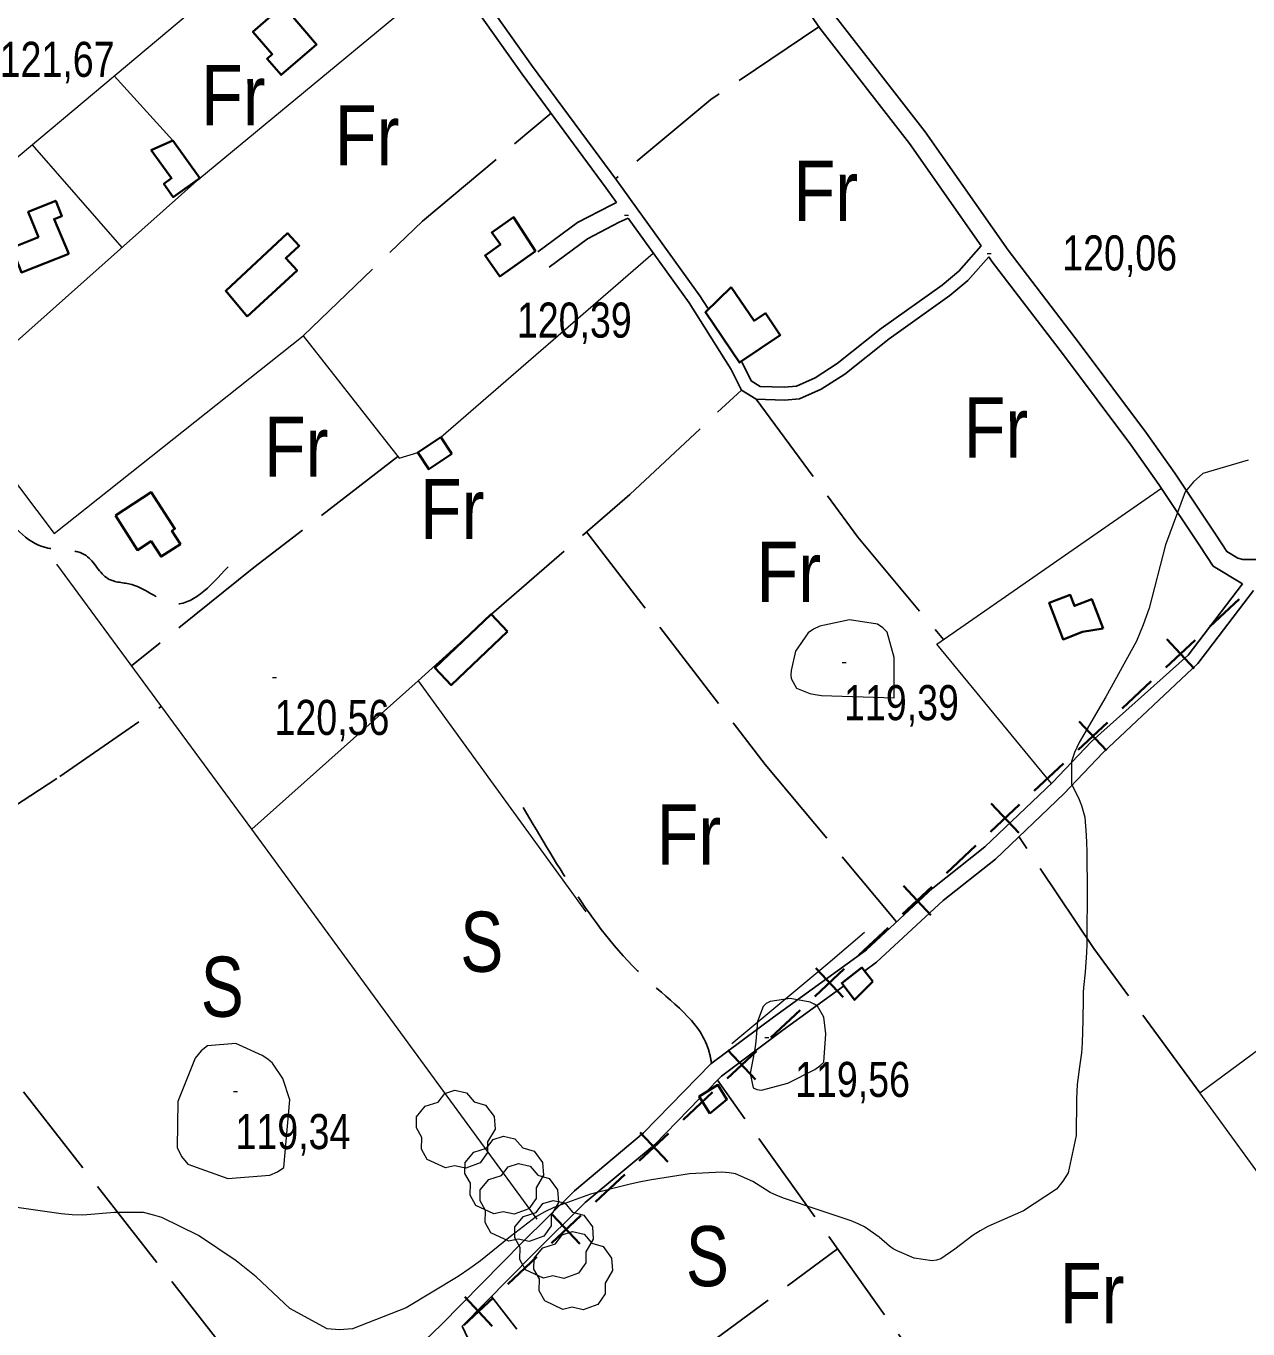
# Model space of a CAD drawing. Extents: x 483855 to 488461, y 4388206 to 4391419.
# Drawn here: x 485786.6 to 486091.3, y 4389100 to 4389425 of the extents above; entities that cross this region are included whole.
import ezdxf
from ezdxf.enums import TextEntityAlignment as Align

# ---------------------------------------------------------------- set-up
doc = ezdxf.new("R2010")
doc.units = 0
doc.header["$LTSCALE"] = 4
doc.linetypes.add('LONG_DASHED', pattern=[7.5, 6, -1.5])
for name, color, linetype, lineweight in [('25', 7, 'LONG_DASHED', 25), ('29', 7, 'Continuous', 13), ('34', 7, 'Continuous', 35), ('38', 7, 'Continuous', 25), ('47', 7, 'Continuous', 35), ('51', 7, 'Continuous', 13), ('7', 7, 'Continuous', 13), ('9', 7, 'Continuous', 13)]:
    doc.layers.add(name, color=color, linetype=linetype, lineweight=lineweight)
doc.layers.add('31', color=7, linetype='Continuous')

msp = doc.modelspace()

# ---------------------------------------------------------------- linework, layer by layer
at = {"layer": '25'}
for p, q in [((485884.34, 4389261.73), (485899.22, 4389275.22)), ((486070.35, 4389005.9), (485958.96, 4389162.09)), ((485928.27, 4389075.11), (485988.94, 4389120.06))]:
    msp.add_line(p, q, dxfattribs=at)
for points in [[(485984.29, 4389424.86), (485957.31, 4389406.71), (485933.53, 4389386.95)], [(485855.69, 4389347.8), (485885.42, 4389376.36), (485917.49, 4389403.29)], [(485902.64, 4389278.36), (485937.15, 4389308.18), (485964.94, 4389334.25)], [(485968.64, 4389331.97), (485994.02, 4389297.54), (486015.33, 4389271.99)], [(485879.27, 4389317.66), (485843.41, 4389289.95), (485812.89, 4389265.48)], [(485926.36, 4389298.86), (485970.86, 4389240.87), (486003.63, 4389201.56)], [(485774.13, 4389224.27), (485795.03, 4389237.81), (485820.33, 4389255.37)], [(486079.24, 4389158.91), (486052.85, 4389194.95), (486034.15, 4389222.85)], [(485856.15, 4389069.35), (485757.07, 4389196.11), (485752.69, 4389198.52)], [(485979.85, 4389003.22), (485982.56, 4389005.18), (485902.63, 4389108.11)]]:
    msp.add_lwpolyline(points, dxfattribs=at)
at = {"layer": '29'}
for points in [[(485891.15, 4389140.19), (485886.61, 4389142.31), (485885.2, 4389144.85), (485885.3, 4389147.83), (485883.93, 4389150.24), (485883.97, 4389152.99), (485886.13, 4389155.59), (485889.32, 4389156.59), (485890.97, 4389158.78), (485893.54, 4389159.61), (485896.4, 4389158.96), (485898.35, 4389156.69), (485901.16, 4389155.87), (485903.29, 4389153.02), (485903.53, 4389149.89), (485901.65, 4389146.74), (485901.65, 4389144.06), (485899.83, 4389141.45), (485896.21, 4389140.11), (485893.44, 4389140.74)], [(485903.24, 4389128.73), (485898.7, 4389130.85), (485897.29, 4389133.39), (485897.39, 4389136.37), (485896.02, 4389138.78), (485896.06, 4389141.53), (485898.22, 4389144.13), (485901.41, 4389145.13), (485903.06, 4389147.32), (485905.63, 4389148.15), (485908.49, 4389147.5), (485910.44, 4389145.23), (485913.25, 4389144.41), (485915.38, 4389141.56), (485915.62, 4389138.43), (485913.74, 4389135.28), (485913.74, 4389132.6), (485911.92, 4389129.99), (485908.3, 4389128.65), (485905.53, 4389129.28)], [(485907, 4389121.91), (485902.46, 4389124.03), (485901.05, 4389126.57), (485901.15, 4389129.55), (485899.78, 4389131.96), (485899.82, 4389134.71), (485901.98, 4389137.31), (485905.17, 4389138.31), (485906.82, 4389140.5), (485909.39, 4389141.33), (485912.25, 4389140.68), (485914.2, 4389138.41), (485917.01, 4389137.59), (485919.14, 4389134.74), (485919.38, 4389131.61), (485917.5, 4389128.46), (485917.5, 4389125.78), (485915.68, 4389123.17), (485912.06, 4389121.83), (485909.29, 4389122.46)], [(485915.65, 4389112.7), (485911.11, 4389114.82), (485909.7, 4389117.36), (485909.8, 4389120.34), (485908.43, 4389122.75), (485908.47, 4389125.5), (485910.63, 4389128.1), (485913.82, 4389129.1), (485915.47, 4389131.29), (485918.04, 4389132.12), (485920.9, 4389131.47), (485922.85, 4389129.2), (485925.66, 4389128.38), (485927.79, 4389125.53), (485928.03, 4389122.4), (485926.15, 4389119.25), (485926.15, 4389116.57), (485924.33, 4389113.96), (485920.71, 4389112.62), (485917.94, 4389113.25)], [(485920.46, 4389104.9), (485915.92, 4389107.02), (485914.51, 4389109.56), (485914.61, 4389112.54), (485913.24, 4389114.95), (485913.28, 4389117.7), (485915.44, 4389120.3), (485918.63, 4389121.3), (485920.28, 4389123.49), (485922.85, 4389124.32), (485925.71, 4389123.67), (485927.66, 4389121.4), (485930.47, 4389120.58), (485932.6, 4389117.73), (485932.84, 4389114.6), (485930.96, 4389111.45), (485930.96, 4389108.77), (485929.14, 4389106.16), (485925.52, 4389104.82), (485922.75, 4389105.45)]]:
    msp.add_lwpolyline(points, close=True, dxfattribs=at)
at = {"layer": '34'}
for p, q in [((486081.74, 4389275.28), (486089.04, 4389282.12)), ((486070.8, 4389265.02), (486078.09, 4389271.86)), ((486071.03, 4389272.09), (486077.86, 4389264.79)), ((486059.86, 4389254.77), (486067.16, 4389261.61)), ((486048.91, 4389244.52), (486056.21, 4389251.35)), ((486049.14, 4389251.58), (486055.98, 4389244.29)), ((486037.98, 4389234.27), (486045.27, 4389241.1)), ((486027.03, 4389224.01), (486034.33, 4389230.85)), ((486027.26, 4389231.08), (486034.1, 4389223.78)), ((486016.09, 4389213.76), (486023.39, 4389220.6)), ((486005.15, 4389203.5), (486012.45, 4389210.34)), ((486005.38, 4389210.57), (486012.22, 4389203.27)), ((485994.21, 4389193.25), (486001.51, 4389200.09)), ((485983.5, 4389190.06), (485990.33, 4389182.77)), ((485983.27, 4389182.99), (485990.56, 4389189.83)), ((485972.33, 4389172.74), (485979.62, 4389179.58)), ((485961.38, 4389162.49), (485968.68, 4389169.33)), ((485961.61, 4389169.55), (485968.45, 4389162.26)), ((485950.45, 4389152.24), (485957.74, 4389159.08)), ((485939.5, 4389141.98), (485946.8, 4389148.82)), ((485939.73, 4389149.05), (485946.57, 4389141.75)), ((485928.56, 4389131.73), (485935.86, 4389138.57)), ((485917.62, 4389121.47), (485924.91, 4389128.31)), ((485917.85, 4389128.54), (485924.68, 4389121.24)), ((485906.68, 4389111.22), (485913.98, 4389118.06)), ((485895.73, 4389100.97), (485903.03, 4389107.8)), ((485895.96, 4389108.03), (485902.8, 4389100.74))]:
    msp.add_line(p, q, dxfattribs=at)
at = {"layer": '38'}
for points in [[(486024.74, 4389370.21), (486006.84, 4389395.76), (485984.51, 4389424.53), (485964.96, 4389452.78), (485943.23, 4389483.65), (485922.86, 4389510.77), (485905.26, 4389537.29), (485885.19, 4389563.97), (485862.03, 4389596.26), (485859.63, 4389598.36), (485853.93, 4389598.12), (485849.88, 4389595.94), (485834.22, 4389587.06), (485824.63, 4389581.2), (485806.56, 4389572.24), (485799.7, 4389568.49)], [(485799.7, 4389568.49), (485836.7, 4389519.95), (485862.8, 4389483.83), (485889.12, 4389448.53), (485912.89, 4389414.95), (485933.86, 4389386.49), (485954.6, 4389357.77), (485956.56, 4389354.67)], [(485883.62, 4389450.53), (485886.52, 4389446.63), (485910.28, 4389413.06), (485931.26, 4389384.59), (485933.85, 4389381)], [(485978.95, 4389441.1), (485988.43, 4389427.41), (486010.76, 4389398.65), (486031.45, 4389369.11), (486049.14, 4389345.94), (486065.95, 4389323.47), (486073.03, 4389313.47), (486083.3, 4389298.05), (486086, 4389293.94), (486088.76, 4389292.28), (486090.02, 4389291.99), (486093.4, 4389291.99), (486095.85, 4389292.17)], [(485914.23, 4389368.72), (485924.1, 4389376), (485932.45, 4389380.4), (485933.85, 4389381)], [(485917.02, 4389364.93), (485926.61, 4389372), (485934.48, 4389376.14), (485936.68, 4389377.08)], [(485936.68, 4389377.08), (485951.93, 4389355.97), (485962.39, 4389339.4), (485964.94, 4389334.25), (485968.64, 4389331.97), (485975.66, 4389331.76), (485979.46, 4389332.05), (485984.84, 4389334.45), (485990.75, 4389338.21), (486001.76, 4389347), (486016.96, 4389357.82), (486021.45, 4389361.58), (486026.65, 4389367.49)], [(485965, 4389341.31), (485965.21, 4389340.98), (485967.42, 4389336.51), (485969.6, 4389335.16), (485975.58, 4389334.98), (485978.66, 4389335.22), (485983.31, 4389337.3), (485988.87, 4389340.83), (485999.82, 4389349.58), (486014.99, 4389360.38), (486019.19, 4389363.89), (486024.74, 4389370.21)], [(486089.89, 4389285.93), (486082.55, 4389290.34), (486079.24, 4389295.36), (486069.02, 4389310.72), (486062.02, 4389320.61), (486045.26, 4389343.01), (486027.52, 4389366.24), (486026.65, 4389367.49)], [(486052.24, 4389246.56), (486076.38, 4389268.12), (486089.89, 4389285.93)], [(486055.13, 4389243.81), (486078.75, 4389266.01), (486092.62, 4389284.28)], [(485785.07, 4389011.96), (485796.14, 4389017.94), (485808.88, 4389030.79), (485830.3, 4389046.58), (485858.02, 4389071), (485875.32, 4389086.86), (485890.15, 4389101.14), (485910.3, 4389121.57), (485923.33, 4389134.5), (485940.56, 4389148.93), (485957.33, 4389166.14), (485972.92, 4389177.79), (485996.14, 4389194.63), (486012.7, 4389209.96), (486025.66, 4389220.26), (486042.51, 4389236.34), (486052.24, 4389246.56)], [(485995.73, 4389189.4), (485998.68, 4389191.54), (486015.3, 4389206.93), (486028.28, 4389217.25), (486045.33, 4389233.52), (486055.13, 4389243.81)], [(485955.88, 4389158.93), (485959.97, 4389163.13), (485975.29, 4389174.58), (485990.39, 4389185.53)], [(485895.34, 4389100.72), (485913.13, 4389118.75), (485926.02, 4389131.55), (485943.28, 4389146), (485954.57, 4389157.59)], [(485895.34, 4389100.72), (485897.48, 4389096.18), (485902.36, 4389090.93), (485904.7, 4389089.35)]]:
    msp.add_lwpolyline(points, dxfattribs=at)
at = {"layer": '38', "linetype": 'LONG_DASHED'}
for points in [[(485760.14, 4389336.09), (485772.47, 4389320.74), (485792.54, 4389294.74), (485801.54, 4389292.95), (485807.03, 4389287.19), (485812.96, 4389285.7), (485823.09, 4389280.99), (485836.96, 4389290.16)], [(485957.54, 4389166.29), (485956.73, 4389169.73), (485941.62, 4389186.96), (485924.11, 4389208.01), (485910.57, 4389230.12)]]:
    msp.add_spline(points, degree=3, dxfattribs=at)
at = {"layer": '47'}
for points in [[(485850.68, 4389430.16), (485859.02, 4389420.42), (485850.16, 4389412.85), (485846.68, 4389416.9), (485847.96, 4389418), (485843.17, 4389423.56)], [(485823.2, 4389396.51), (485829.9, 4389387.07), (485823.3, 4389382.38), (485820.95, 4389385.67), (485822.89, 4389387.07), (485817.8, 4389394.1)], [(485797.22, 4389368.26), (485785.45, 4389363.59), (485783, 4389369.76), (485789.65, 4389372.41), (485787.12, 4389378.73), (485793.98, 4389381.48), (485795.52, 4389377.63), (485793.59, 4389376.88)], [(485913.64, 4389368.9), (485904.72, 4389362.59), (485901.03, 4389367.8), (485904.86, 4389370.52), (485902.7, 4389373.54), (485908.11, 4389377.41)], [(485841.73, 4389352.58), (485854.16, 4389364.08), (485851.33, 4389367.13), (485854.69, 4389370.24), (485851.79, 4389373.35), (485836.36, 4389358.97)], [(485962.42, 4389359.9), (485968.13, 4389351.51), (485970.93, 4389353.42), (485974.64, 4389347.97), (485964.51, 4389341.09), (485955.98, 4389353.63)], [(485892.79, 4389318.31), (485887, 4389314.49), (485884.24, 4389318.67), (485890.03, 4389322.49)], [(485808.88, 4389302.94), (485817.8, 4389308.73), (485823.7, 4389299.63), (485822.94, 4389299.14), (485825.08, 4389295.81), (485820.24, 4389292.71), (485817.78, 4389296.53), (485814.35, 4389294.33)], [(486055.12, 4389274.77), (486052.33, 4389282.04), (486047.99, 4389280.4), (486046.94, 4389283.16), (486041.72, 4389281.19), (486045.17, 4389272.03), (486050.04, 4389273.89)], [(485906.67, 4389274), (485892.61, 4389260.66), (485888.53, 4389264.97), (485902.59, 4389278.31)], [(485997.73, 4389186.68), (485995.02, 4389190.2), (485989.96, 4389186.31), (485993.18, 4389182.1)], [(485957.05, 4389153.76), (485954.42, 4389158.03), (485959.1, 4389160.91), (485961.33, 4389157.26)]]:
    msp.add_lwpolyline(points, close=True, dxfattribs=at)
at = {"layer": '51'}
for p, q in [((485823.2, 4389396.51), (485808.57, 4389412.61)), ((485788.11, 4389395.41), (485810.51, 4389369.82)), ((485890.03, 4389322.49), (485942.98, 4389368.37)), ((485842.91, 4389224.68), (485794.27, 4389290.77)), ((485914.04, 4389127.43), (485842.91, 4389224.68))]:
    msp.add_line(p, q, dxfattribs=at)
for points in [[(485840.69, 4389439.6), (485747.5, 4389361.28), (485747.73, 4389358.28), (485754.49, 4389351.99), (485757.26, 4389352.14)], [(485768.19, 4389332.17), (485829.9, 4389387.07), (485892.18, 4389438.64)], [(485758.85, 4389346.82), (485757.27, 4389345.77), (485767.87, 4389332.58), (485793.58, 4389298.49), (485855.69, 4389347.8), (485879.59, 4389317.24), (485884.24, 4389318.67)], [(486042.25, 4389236.09), (486013.72, 4389270.87), (486069.67, 4389309.75)], [(485842.91, 4389224.68), (485884.34, 4389261.73), (485926.14, 4389204.12)], [(486194.2, 4389230.36), (486216.45, 4389197.17), (486108.26, 4389119.05), (486079.24, 4389158.91), (486188.18, 4389239.43)], [(485962.57, 4389171.24), (485986.47, 4389191.16), (485995.61, 4389198.98)]]:
    msp.add_lwpolyline(points, dxfattribs=at)
at = {"layer": '7'}
for p, q in [((485935.78, 4389377.87), (485936.78, 4389377.87)), ((486026.26, 4389368.34), (486027.26, 4389368.34)), ((485990.05, 4389266.26), (485991.05, 4389266.26)), ((485848.05, 4389262.58), (485849.05, 4389262.58)), ((485970.77, 4389172.76), (485971.77, 4389172.76)), ((485838.32, 4389159.27), (485839.32, 4389159.27))]:
    msp.add_line(p, q, dxfattribs=at)
at = {"layer": '9'}
for points in [[(486091.31, 4389316.77), (486080.05, 4389313.43), (486077.65, 4389311.38), (486075.57, 4389308.85), (486070.68, 4389295.64), (486066.66, 4389279.86), (486065.14, 4389275.7), (486063.44, 4389271.64), (486055.8, 4389257.74), (486049.14, 4389246.31), (486048.05, 4389243.8), (486047.29, 4389241.58), (486047.27, 4389235.93), (486049.07, 4389232.37), (486049.45, 4389231.47), (486049.78, 4389230.6), (486050.58, 4389227.74), (486050.96, 4389223.22), (486051.03, 4389221.3), (486051.09, 4389219.1), (486051.2, 4389208.73), (486051.12, 4389198.24), (486051.07, 4389195.97), (486051, 4389193.97), (486050.64, 4389189), (486050.27, 4389185.2), (486050.2, 4389183.94), (486050.15, 4389182.59), (486050.06, 4389176.96), (486049.94, 4389171.39), (486049.86, 4389170.09), (486049.76, 4389168.88), (486049.23, 4389165.39), (486048.69, 4389161.05), (486048.59, 4389159.31), (486048.51, 4389157.35), (486048.4, 4389148.3), (486046.4, 4389139), (486045.14, 4389136.87), (486043.56, 4389134.93), (486035.31, 4389129.54), (486026.43, 4389125.56), (486024.47, 4389124.5), (486022.71, 4389123.47)], [(486022.71, 4389123.47), (486018.16, 4389119.92), (486014.68, 4389117.5), (486013.61, 4389117.18), (486012.49, 4389117.01), (486008.06, 4389117.68), (486003.82, 4389119.5), (486002.83, 4389120.06), (486001.92, 4389120.65), (485999.27, 4389122.96), (485995.64, 4389125.51), (485994.11, 4389126.24), (485992.36, 4389126.98), (485984.11, 4389129.74), (485975.68, 4389132.55), (485973.81, 4389133.32), (485972.14, 4389134.08), (485967.79, 4389136.81), (485963.51, 4389138.75), (485961.9, 4389139.02), (485960.09, 4389139.17), (485952.02, 4389138.74), (485942.57, 4389137.24), (485939.91, 4389136.72), (485937.22, 4389136.14), (485927.34, 4389133.67), (485918.18, 4389130.35), (485915.95, 4389129.25), (485913.84, 4389128.06), (485907.34, 4389123.1), (485899.93, 4389117.02), (485897.25, 4389115.13), (485894.3, 4389113.15), (485881.38, 4389105.27), (485867.99, 4389100.1), (485864.74, 4389099.84), (485861.69, 4389100.08), (485852.32, 4389105.16), (485843.93, 4389113.05), (485841.49, 4389115.07), (485839, 4389117), (485829.6, 4389123.36), (485820.47, 4389127.81), (485818.14, 4389128.54), (485815.91, 4389129.06), (485808.61, 4389129.09), (485800.71, 4389128.45), (485798.11, 4389128.54), (485795.32, 4389128.74), (485783.74, 4389130.44)]]:
    msp.add_lwpolyline(points, dxfattribs=at)
for points in [[(486003.04, 4389257.44), (486003.03, 4389267.56), (486001.31, 4389273.82), (486000.23, 4389274.96), (485998.9, 4389275.85), (485991.89, 4389276.94), (485984.53, 4389275.38), (485982.97, 4389274.61), (485981.61, 4389273.68), (485978.42, 4389269.07), (485977.33, 4389264.26), (485977.3, 4389263.21), (485977.39, 4389262.27), (485978.68, 4389259.89), (485982, 4389258.56), (485983.36, 4389258.3), (485984.92, 4389258.08)], [(485985.97, 4389173.68), (485985.47, 4389177.85), (485983.95, 4389180.54), (485983.13, 4389181.08), (485982.14, 4389181.53), (485977.11, 4389182.43), (485972.11, 4389181.75), (485971.14, 4389181.2), (485970.34, 4389180.51), (485968.96, 4389176.72), (485968.55, 4389171.82), (485968.37, 4389170.43), (485968.17, 4389169.01), (485967.18, 4389163.78), (485967.91, 4389160.16), (485968.78, 4389159.76), (485969.94, 4389159.63), (485976.55, 4389161.36), (485983.28, 4389164.74), (485984.51, 4389165.65), (485985.48, 4389166.56)], [(485852.33, 4389157.23), (485850.64, 4389162.49), (485848.02, 4389166.34), (485846.84, 4389167.31), (485845.47, 4389168.24), (485838.87, 4389171.24), (485831.86, 4389170.7), (485830.22, 4389169.38), (485828.72, 4389167.57), (485824.43, 4389156.81), (485824.25, 4389145.32), (485825.35, 4389143.04), (485826.95, 4389141.15), (485836.87, 4389137.57), (485847.35, 4389138.36), (485849.3, 4389139.21), (485850.85, 4389140.35)]]:
    msp.add_lwpolyline(points, close=True, dxfattribs=at)

# ---------------------------------------------------------------- texts
at = {"layer": '31'}
for s, width, p in [('Fr', 0.85, (485838.27, 4389400.29)), ('Fr', 0.85, (485871.63, 4389390.29)), ('Fr', 0.85, (485985.99, 4389376.45)), ('Fr', 0.85, (486028.42, 4389317.39)), ('Fr', 0.85, (485853.94, 4389312.63)), ('Fr', 0.85, (485892.84, 4389297.09)), ('Fr', 0.85, (485976.77, 4389281.41)), ('Fr', 0.85, (485951.87, 4389215.89)), ('S', 0.8, (485900.22, 4389189.13)), ('S', 0.8, (485835.51, 4389177.91)), ('S', 0.8, (485956.48, 4389110.7)), ('Fr', 0.85, (486052.4, 4389101.47))]:
    msp.add_text(s, height=15, dxfattribs=dict(at, width=width)).set_placement(p, align=Align.CENTER)
at = {"layer": '7', "width": 0.8}
for s, p in [('121,67', (485780.02, 4389412.37)), ('120,06', (486044.96, 4389364.08)), ('120,39', (485908.98, 4389347.32)), ('119,39', (485990.55, 4389251.89)), ('120,56', (485848.55, 4389248.21)), ('119,56', (485978.35, 4389157.91)), ('119,34', (485838.82, 4389144.9))]:
    msp.add_text(s, height=8.75, dxfattribs=at).set_placement(p)

doc.saveas('drawing.dxf')
